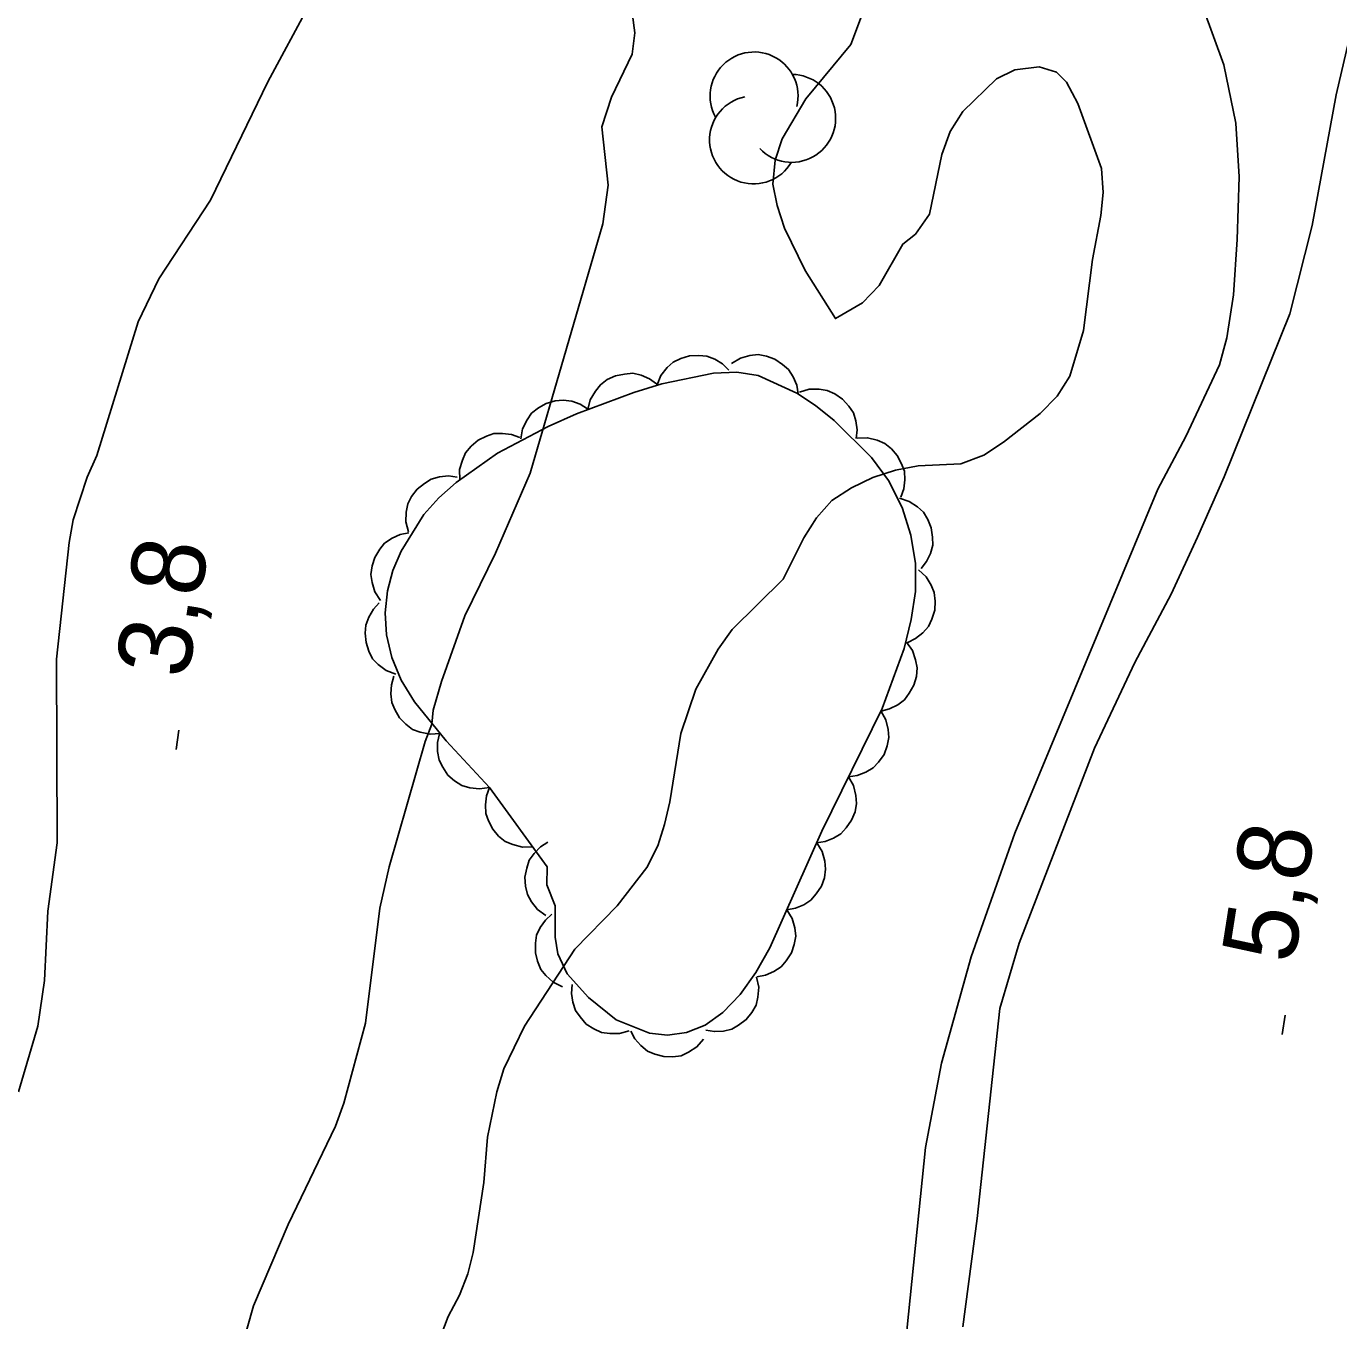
# Model space of a CAD drawing. Extents: x 282461 to 284471, y 5554090 to 5557646.
# Drawn here: x 283517.1 to 283570.6, y 5554882.8 to 5554935.6 of the extents above; entities that cross this region are included whole.
import ezdxf

# ---------------------------------------------------------------- set-up
doc = ezdxf.new("R2010")
doc.units = 0
for name, color, linetype in [('Niveau 1', 7, 'Continuous'), ('Niveau 19', 7, 'Continuous'), ('Niveau 2', 7, 'Continuous'), ('Niveau 3', 7, 'Continuous'), ('Niveau 44', 7, 'Continuous')]:
    doc.layers.add(name, color=color, linetype=linetype)

msp = doc.modelspace()

# ---------------------------------------------------------------- linework, layer by layer
at = {"layer": 'Niveau 1'}
msp.add_lwpolyline([(283551.36, 5554936.68), (283550.68, 5554934.88), (283548.85, 5554932.66), (283547.88, 5554931.03), (283547.6, 5554930.16), (283547.5, 5554929.17), (283547.68, 5554928.3), (283547.98, 5554927.38), (283548.82, 5554925.65), (283550.06, 5554923.69), (283551.16, 5554924.33), (283551.84, 5554925.04), (283552.81, 5554926.73), (283553.33, 5554927.14), (283553.9, 5554927.95), (283554.4, 5554930.39), (283554.74, 5554931.32), (283555.25, 5554932.14), (283556.63, 5554933.48), (283557.38, 5554933.84), (283558.37, 5554933.96), (283559.07, 5554933.74), (283559.48, 5554933.34), (283559.95, 5554932.47), (283560.91, 5554929.81), (283560.98, 5554928.83), (283560.88, 5554927.9), (283560.55, 5554926.1), (283560.18, 5554923.2), (283559.62, 5554921.34), (283559.1, 5554920.52), (283558.41, 5554919.82), (283556.92, 5554918.65), (283556.11, 5554918.12), (283555.18, 5554917.76), (283553.44, 5554917.69), (283552.51, 5554917.51), (283551.59, 5554917.21), (283550.72, 5554916.79), (283549.91, 5554916.27), (283549.28, 5554915.56), (283548.77, 5554914.75), (283547.92, 5554913.06), (283545.85, 5554911.01), (283545.28, 5554910.2), (283544.37, 5554908.57), (283543.75, 5554906.76), (283543.31, 5554903.98), (283543.09, 5554903.05), (283542.81, 5554902.18), (283542.36, 5554901.3), (283541.16, 5554899.73), (283539.43, 5554897.97), (283537.38, 5554894.83), (283536.53, 5554893.08), (283536.25, 5554892.15), (283535.86, 5554890.29), (283535.71, 5554888.44), (283535.28, 5554885.59), (283535.06, 5554884.72), (283534.72, 5554883.85), (283534.26, 5554882.98), (283533.59, 5554881.23)], dxfattribs=at)
at = {"layer": 'Niveau 19'}
for points in [[(283573.86, 5554943.29), (283572, 5554938.34), (283571.1, 5554935.44), (283570.49, 5554932.82), (283569.51, 5554927.49), (283568.6, 5554923.88), (283565.91, 5554917.23), (283564.83, 5554914.78), (283563.75, 5554912.45), (283562.27, 5554909.66), (283560.63, 5554906.17), (283557.55, 5554898.21), (283556.76, 5554895.54), (283555.84, 5554886.97), (283555.25, 5554882.56)], [(283563.43, 5554940.79), (283564.04, 5554938.77), (283565.06, 5554936.35), (283565.9, 5554934.04), (283566.39, 5554931.67), (283566.53, 5554929.47), (283566.45, 5554926.92), (283566.3, 5554924.66), (283566.03, 5554922.91), (283565.73, 5554921.8), (283564.35, 5554918.88), (283563.21, 5554916.73), (283557.37, 5554902.7), (283555.59, 5554897.65), (283554.38, 5554893.31), (283553.73, 5554889.88), (283551.94, 5554872.28)]]:
    msp.add_lwpolyline(points, dxfattribs=at)
at = {"layer": 'Niveau 2'}
for points in [[(283540.53, 5554931.51), (283540.92, 5554932.73), (283541.77, 5554934.48), (283541.88, 5554935.35), (283541.62, 5554937.32)], [(283528.61, 5554936.5), (283526.9, 5554933.35), (283524.57, 5554928.52), (283522.46, 5554925.31), (283521.61, 5554923.56), (283519.93, 5554918.1), (283519.53, 5554917.22), (283518.97, 5554915.48), (283518.8, 5554914.55), (283518.28, 5554909.79), (283518.31, 5554902.31), (283517.93, 5554899.52), (283517.79, 5554896.68), (283517.52, 5554894.82), (283516.74, 5554892.14)], [(283524.14, 5554875.85), (283524.41, 5554877.07), (283525.31, 5554879.87), (283526.32, 5554883.41), (283527.73, 5554886.73), (283529.66, 5554890.75), (283530, 5554891.68), (283530.89, 5554894.94), (283531.48, 5554899.64), (283531.86, 5554901.32), (283533.32, 5554906.44), (283533.6, 5554907.14), (283533.65, 5554907.72), (283533.99, 5554908.88), (283534.94, 5554911.56), (283536.19, 5554914.12), (283537.61, 5554917.38), (283540.57, 5554927.56), (283540.79, 5554929.13), (283540.53, 5554931.51)]]:
    msp.add_lwpolyline(points, dxfattribs=at)
at = {"layer": 'Niveau 3'}
for p, q in [((283523.16, 5554906.11), (283523.28, 5554906.9)), ((283568.28, 5554894.48), (283568.4, 5554895.27))]:
    msp.add_line(p, q, dxfattribs=at)
at = {"layer": 'Niveau 44'}
for points in [[(283542.78, 5554920.99), (283542.94, 5554921.37), (283543.2, 5554921.69), (283543.44, 5554921.91), (283543.75, 5554922.07), (283544.11, 5554922.17), (283544.49, 5554922.19), (283544.81, 5554922.16), (283545.14, 5554922.03), (283545.45, 5554921.84), (283545.71, 5554921.59)], [(283545.82, 5554921.86), (283546.18, 5554922.08), (283546.57, 5554922.18), (283546.9, 5554922.22), (283547.24, 5554922.16), (283547.59, 5554922.04), (283547.9, 5554921.82), (283548.15, 5554921.61), (283548.34, 5554921.32), (283548.48, 5554920.98), (283548.54, 5554920.62)], [(283535.95, 5554904.56), (283534.18, 5554906.46), (283532.89, 5554908.06), (283532.34, 5554908.94), (283531.96, 5554909.87), (283531.75, 5554910.79), (283531.69, 5554911.69), (283531.78, 5554912.58), (283532.01, 5554913.41), (283532.34, 5554914.2), (283533.27, 5554915.7), (283533.88, 5554916.38), (283534.59, 5554917.01), (283536.28, 5554918.2), (283538.34, 5554919.29), (283539.49, 5554919.8), (283541.83, 5554920.68), (283542.98, 5554921.03), (283545.08, 5554921.46), (283546.03, 5554921.5), (283546.9, 5554921.37), (283548.48, 5554920.65), (283549.25, 5554920.15), (283550.01, 5554919.53), (283551.53, 5554918.03), (283552.23, 5554917.08), (283552.78, 5554915.99), (283553.13, 5554914.85), (283553.32, 5554913.7), (283553.32, 5554912.56), (283553.15, 5554911.42), (283552.86, 5554910.23), (283551.96, 5554907.79), (283549.51, 5554902.78), (283547.38, 5554898.02), (283546.81, 5554897.01), (283546.17, 5554896.12), (283545.46, 5554895.38), (283544.74, 5554894.86), (283543.98, 5554894.57), (283543.21, 5554894.46), (283542.48, 5554894.54), (283541.11, 5554895.08), (283539.98, 5554895.99), (283539.11, 5554896.96), (283538.73, 5554897.78), (283538.63, 5554898.46), (283538.62, 5554899.73), (283538.28, 5554900.59), (283538.3, 5554901.32), (283535.95, 5554904.56)], [(283539.96, 5554919.98), (283540.06, 5554920.38), (283540.27, 5554920.73), (283540.47, 5554920.99), (283540.75, 5554921.2), (283541.09, 5554921.36), (283541.46, 5554921.43), (283541.79, 5554921.46), (283542.13, 5554921.38), (283542.47, 5554921.24), (283542.76, 5554921.03)], [(283548.59, 5554920.69), (283548.99, 5554920.81), (283549.4, 5554920.81), (283549.72, 5554920.76), (283550.04, 5554920.62), (283550.35, 5554920.41), (283550.6, 5554920.12), (283550.79, 5554919.85), (283550.89, 5554919.52), (283550.94, 5554919.15), (283550.91, 5554918.8)], [(283537.22, 5554918.79), (283537.29, 5554919.2), (283537.48, 5554919.56), (283537.66, 5554919.83), (283537.94, 5554920.05), (283538.26, 5554920.23), (283538.63, 5554920.33), (283538.95, 5554920.37), (283539.3, 5554920.32), (283539.65, 5554920.2), (283539.95, 5554920.01)], [(283534.74, 5554917.11), (283534.73, 5554917.53), (283534.84, 5554917.92), (283534.97, 5554918.22), (283535.2, 5554918.49), (283535.48, 5554918.73), (283535.82, 5554918.89), (283536.13, 5554919), (283536.48, 5554919.01), (283536.85, 5554918.96), (283537.18, 5554918.84)], [(283550.95, 5554918.81), (283551.37, 5554918.83), (283551.76, 5554918.73), (283552.07, 5554918.6), (283552.34, 5554918.38), (283552.58, 5554918.11), (283552.75, 5554917.77), (283552.87, 5554917.46), (283552.89, 5554917.11), (283552.85, 5554916.74), (283552.73, 5554916.41)], [(283532.64, 5554914.99), (283532.53, 5554915.4), (283532.55, 5554915.8), (283532.61, 5554916.13), (283532.77, 5554916.44), (283533, 5554916.73), (283533.3, 5554916.97), (283533.57, 5554917.14), (283533.91, 5554917.23), (283534.28, 5554917.27), (283534.63, 5554917.22)], [(283552.67, 5554916.36), (283553.07, 5554916.23), (283553.4, 5554916.01), (283553.65, 5554915.79), (283553.83, 5554915.49), (283553.97, 5554915.15), (283554.02, 5554914.77), (283554.03, 5554914.45), (283553.93, 5554914.11), (283553.77, 5554913.78), (283553.55, 5554913.5)], [(283531.5, 5554912.19), (283531.27, 5554912.54), (283531.16, 5554912.93), (283531.11, 5554913.25), (283531.16, 5554913.6), (283531.27, 5554913.95), (283531.47, 5554914.28), (283531.67, 5554914.53), (283531.97, 5554914.73), (283532.3, 5554914.88), (283532.65, 5554914.95)], [(283553.45, 5554913.44), (283553.76, 5554913.16), (283553.96, 5554912.81), (283554.09, 5554912.51), (283554.13, 5554912.16), (283554.11, 5554911.79), (283553.99, 5554911.43), (283553.86, 5554911.13), (283553.62, 5554910.87), (283553.33, 5554910.64), (283553.01, 5554910.48)], [(283532.12, 5554909.18), (283531.73, 5554909.33), (283531.41, 5554909.58), (283531.18, 5554909.81), (283531.02, 5554910.12), (283530.91, 5554910.48), (283530.88, 5554910.86), (283530.9, 5554911.18), (283531.02, 5554911.51), (283531.21, 5554911.83), (283531.45, 5554912.09)], [(283552.96, 5554910.49), (283553.2, 5554910.15), (283553.33, 5554909.77), (283553.39, 5554909.44), (283553.36, 5554909.09), (283553.26, 5554908.74), (283553.07, 5554908.41), (283552.88, 5554908.14), (283552.6, 5554907.94), (283552.27, 5554907.77), (283551.92, 5554907.68)], [(283533.93, 5554906.77), (283533.52, 5554906.73), (283533.12, 5554906.82), (283532.81, 5554906.93), (283532.53, 5554907.14), (283532.27, 5554907.4), (283532.09, 5554907.74), (283531.96, 5554908.03), (283531.92, 5554908.38), (283531.95, 5554908.75), (283532.05, 5554909.1)], [(283551.91, 5554907.69), (283552.12, 5554907.32), (283552.21, 5554906.93), (283552.24, 5554906.6), (283552.17, 5554906.26), (283552.04, 5554905.91), (283551.81, 5554905.6), (283551.6, 5554905.36), (283551.3, 5554905.18), (283550.95, 5554905.05), (283550.59, 5554905)], [(283535.95, 5554904.56), (283535.54, 5554904.5), (283535.14, 5554904.55), (283534.82, 5554904.64), (283534.52, 5554904.83), (283534.25, 5554905.07), (283534.04, 5554905.39), (283533.89, 5554905.68), (283533.83, 5554906.03), (283533.83, 5554906.4), (283533.91, 5554906.75)], [(283550.59, 5554905), (283550.8, 5554904.64), (283550.89, 5554904.24), (283550.92, 5554903.91), (283550.86, 5554903.57), (283550.72, 5554903.23), (283550.5, 5554902.92), (283550.28, 5554902.67), (283549.98, 5554902.49), (283549.64, 5554902.36), (283549.28, 5554902.31)], [(283537.71, 5554902.14), (283537.29, 5554902.12), (283536.9, 5554902.23), (283536.59, 5554902.36), (283536.32, 5554902.58), (283536.08, 5554902.86), (283535.91, 5554903.2), (283535.8, 5554903.5), (283535.78, 5554903.86), (283535.83, 5554904.22), (283535.95, 5554904.56)], [(283538.25, 5554899.34), (283537.91, 5554899.58), (283537.66, 5554899.9), (283537.5, 5554900.19), (283537.42, 5554900.53), (283537.39, 5554900.9), (283537.47, 5554901.27), (283537.57, 5554901.59), (283537.77, 5554901.87), (283538.03, 5554902.14), (283538.33, 5554902.33)], [(283549.3, 5554902.3), (283549.52, 5554901.95), (283549.62, 5554901.56), (283549.66, 5554901.23), (283549.61, 5554900.88), (283549.49, 5554900.54), (283549.27, 5554900.22), (283549.06, 5554899.97), (283548.77, 5554899.78), (283548.43, 5554899.64), (283548.07, 5554899.57)], [(283538.93, 5554896.43), (283538.55, 5554896.62), (283538.25, 5554896.89), (283538.04, 5554897.14), (283537.91, 5554897.47), (283537.82, 5554897.82), (283537.83, 5554898.21), (283537.87, 5554898.53), (283538.02, 5554898.85), (283538.23, 5554899.15), (283538.49, 5554899.39)], [(283548.07, 5554899.57), (283548.29, 5554899.22), (283548.4, 5554898.83), (283548.44, 5554898.5), (283548.38, 5554898.15), (283548.26, 5554897.81), (283548.05, 5554897.49), (283547.84, 5554897.24), (283547.55, 5554897.05), (283547.21, 5554896.9), (283546.85, 5554896.84)], [(283546.84, 5554896.82), (283546.93, 5554896.41), (283546.89, 5554896.01), (283546.82, 5554895.68), (283546.65, 5554895.38), (283546.42, 5554895.09), (283546.11, 5554894.86), (283545.83, 5554894.7), (283545.49, 5554894.62), (283545.12, 5554894.6), (283544.77, 5554894.66)], [(283541.65, 5554894.64), (283541.25, 5554894.52), (283540.85, 5554894.52), (283540.52, 5554894.56), (283540.2, 5554894.71), (283539.89, 5554894.91), (283539.64, 5554895.2), (283539.45, 5554895.46), (283539.34, 5554895.8), (283539.29, 5554896.16), (283539.32, 5554896.52)], [(283544.68, 5554894.3), (283544.41, 5554893.98), (283544.07, 5554893.76), (283543.77, 5554893.62), (283543.42, 5554893.57), (283543.06, 5554893.58), (283542.69, 5554893.68), (283542.39, 5554893.8), (283542.12, 5554894.03), (283541.87, 5554894.31), (283541.71, 5554894.62)]]:
    msp.add_lwpolyline(points, dxfattribs=at)
for centre, start, end in [((283546.741, 5554932.775), 346.2687, 208.9531), ((283548.273, 5554931.86), 223.4472, 89.1358), ((283546.72, 5554930.981), 101.601, 329.0581)]:
    msp.add_arc(centre, 1.794, start, end, dxfattribs=at)

# ---------------------------------------------------------------- texts
at = {"layer": 'Niveau 3'}
for s, p in [('3,8  ', (283523.64, 5554908.95)), ('5,8  ', (283568.76, 5554897.32))]:
    msp.add_text(s, height=3, rotation=81.0957, dxfattribs=at).set_placement(p)

doc.saveas('drawing.dxf')
